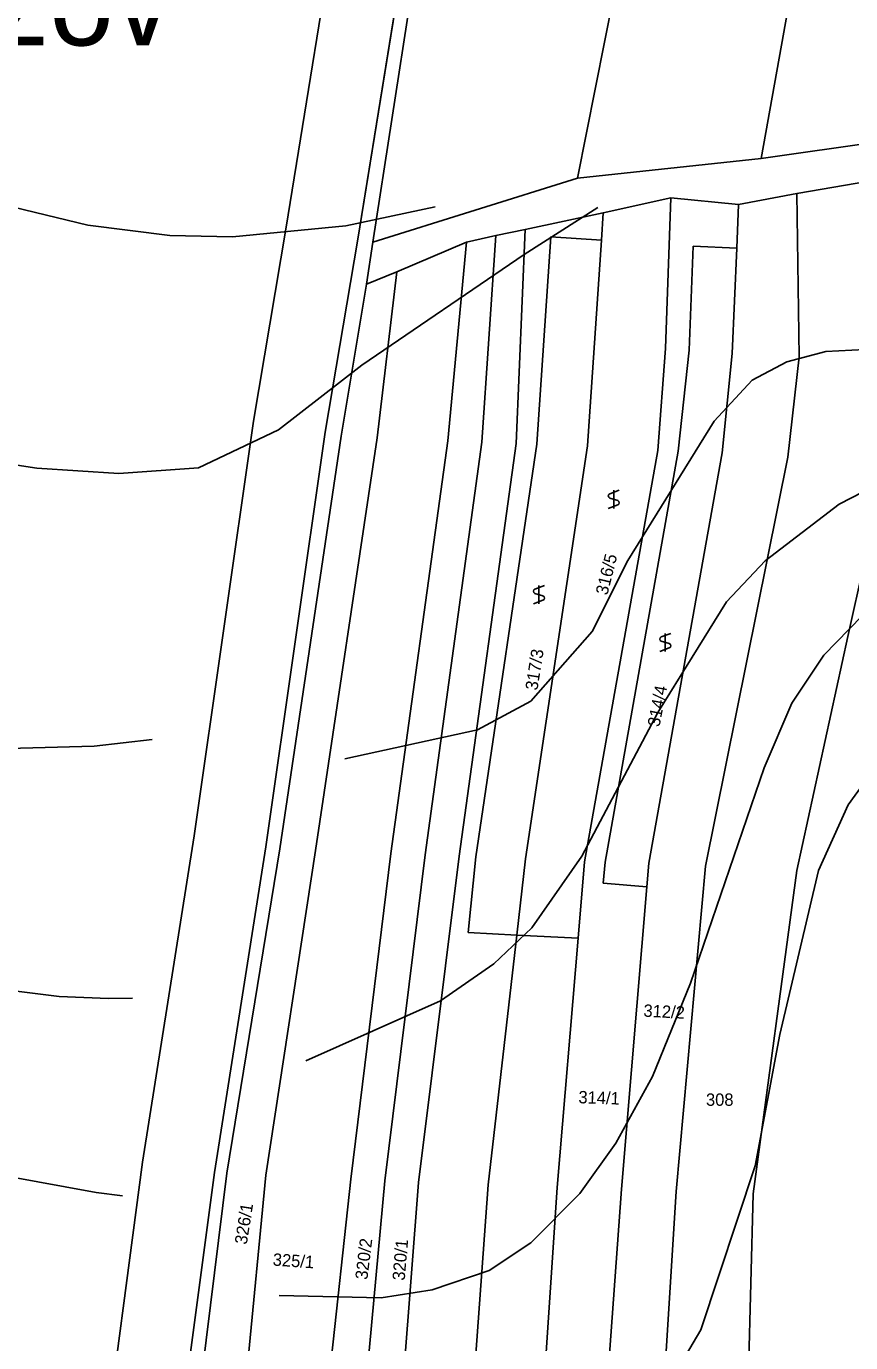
# Model space of a CAD drawing. Extents: x -555860 to -552701, y -1187050 to -1182291.
# Drawn here: x -555043.2 to -554929.7, y -1184341.2 to -1184160.1 of the extents above; entities that cross this region are included whole.
import ezdxf

# ---------------------------------------------------------------- set-up
doc = ezdxf.new("R2010")
doc.units = 0
for name, color, linetype in [('LEG_2b', 7, 'Continuous'), ('Level 25', 7, 'Continuous'), ('Level 28', 7, 'Continuous'), ('Level 30', 7, 'Continuous'), ('Level 40', 7, 'Continuous'), ('Level 41', 7, 'Continuous'), ('navrh_BV', 7, 'Continuous'), ('Polygon budovy', 7, 'Continuous')]:
    doc.layers.add(name, color=color, linetype=linetype)

msp = doc.modelspace()

# ---------------------------------------------------------------- linework, layer by layer
at = {"layer": 'Level 25'}
for p, q in [((-554961.54, -1184223.91), (-554962.84, -1184224.39)), ((-554962.29, -1184223.91), (-554962.29, -1184226.41)), ((-554963.04, -1184226.41), (-554961.74, -1184225.92)), ((-554962.84, -1184224.99), (-554961.74, -1184225.32)), ((-554971.84, -1184237.03), (-554973.14, -1184237.51)), ((-554972.59, -1184237.03), (-554972.59, -1184239.53)), ((-554973.14, -1184238.11), (-554972.04, -1184238.44)), ((-554973.34, -1184239.53), (-554972.04, -1184239.04)), ((-554954.44, -1184243.6), (-554955.74, -1184244.07)), ((-554955.19, -1184243.6), (-554955.19, -1184246.1)), ((-554955.94, -1184246.1), (-554954.64, -1184245.61)), ((-554955.74, -1184244.68), (-554954.64, -1184245.01))]:
    msp.add_line(p, q, dxfattribs=at)
for centre, start, end in [((-554962.71, -1184224.69), 113.579, 246.421), ((-554961.87, -1184225.62), 293.574, 66.426), ((-554973.01, -1184237.81), 113.579, 246.421), ((-554972.17, -1184238.74), 293.574, 66.426), ((-554955.61, -1184244.38), 113.579, 246.421), ((-554954.77, -1184245.31), 293.574, 66.426)]:
    msp.add_arc(centre, 0.329, start, end, dxfattribs=at)
at = {"layer": 'Level 28'}
msp.add_lwpolyline([(-555015.32, -1184519.62), (-555021.51, -1184466.21), (-555024.33, -1184409.14), (-555022.95, -1184360.44), (-555017.27, -1184317.79), (-555010.19, -1184272.95), (-555002.02, -1184215.93), (-554997.53, -1184189.35), (-554981.81, -1184092.43), (-554978.81, -1184069.43), (-554978.7, -1184068.23), (-554974.97, -1184028.67), (-554971.89, -1183991.64), (-554970.68, -1183959.95), (-554969.62, -1183950.63), (-554970.74, -1183944.48), (-554976.4, -1183875.26), (-554989.16, -1183790.18), (-554998.38, -1183762.03)], dxfattribs=at)
at = {"layer": 'Level 30'}
for points in [[(-555015.32, -1184519.62), (-555021.51, -1184466.21), (-555024.33, -1184409.14), (-555022.95, -1184360.44), (-555017.27, -1184317.79), (-555010.19, -1184272.95), (-555002.02, -1184215.93), (-554997.53, -1184189.35), (-554981.81, -1184092.43), (-554978.81, -1184069.43), (-554978.7, -1184068.23), (-554974.97, -1184028.67), (-554971.89, -1183991.64), (-554970.68, -1183959.95), (-554969.62, -1183950.63), (-554970.74, -1183944.48), (-554976.4, -1183875.26), (-554989.16, -1183790.18), (-554998.38, -1183762.03)], [(-555007.78, -1183765.47), (-554998.93, -1183792.49), (-554986.34, -1183876.41), (-554980.67, -1183945.79), (-554979.72, -1183950.97), (-554980.66, -1183959.19), (-554981.87, -1183991.03), (-554984.93, -1184027.79), (-554988.66, -1184067.3), (-554988.75, -1184068.33), (-554991.71, -1184090.98), (-555007.4, -1184187.72), (-555011.9, -1184214.39), (-555020.08, -1184271.46), (-555027.17, -1184316.35), (-555032.93, -1184359.64), (-555034.34, -1184409.25), (-555031.48, -1184467.03), (-555025.18, -1184521.37)]]:
    msp.add_lwpolyline(points, dxfattribs=at)
at = {"layer": 'Level 40'}
for points in [[(-554927.73, -1184204.53), (-554933.09, -1184204.81), (-554938.45, -1184206.22), (-554943.25, -1184208.76), (-554948.47, -1184214.4), (-554960.33, -1184233.59), (-554965.26, -1184243.32), (-554973.73, -1184252.93), (-554981.07, -1184256.88), (-554999.3, -1184260.87)], [(-555077.2, -1184254.96), (-555070.54, -1184256.74), (-555050.78, -1184259.56), (-555033.85, -1184259.14), (-555025.86, -1184258.2)]]:
    msp.add_lwpolyline(points, dxfattribs=at)
at = {"layer": 'Level 41'}
for points in [[(-555049.37, -1184183.92), (-555034.7, -1184187.45), (-555023.41, -1184188.86), (-555014.78, -1184189.06), (-554999.2, -1184187.54), (-554986.86, -1184184.89)], [(-554964.49, -1184185.02), (-554974.61, -1184191.49), (-554996.96, -1184206.7), (-555008.45, -1184215.61), (-555019.47, -1184220.84), (-555030.46, -1184221.6), (-555041.75, -1184220.89), (-555050.78, -1184219.48)], [(-554926.32, -1184223.29), (-554931.26, -1184225.83), (-554941.42, -1184233.6), (-554946.78, -1184239.24), (-554956.23, -1184254.48), (-554966.68, -1184274.24), (-554973.59, -1184284.12), (-554978.81, -1184289.05), (-554986.15, -1184294.14), (-555004.68, -1184302.41)], [(-555008.38, -1184334.71), (-554994.33, -1184335.04), (-554987.28, -1184333.93), (-554979.44, -1184331.27), (-554973.73, -1184327.44), (-554966.96, -1184320.67), (-554962.02, -1184313.75), (-554956.94, -1184304.58), (-554951.72, -1184291.74), (-554941.56, -1184262.1), (-554937.75, -1184253.21), (-554933.37, -1184246.58), (-554926.32, -1184239.38)], [(-554925.19, -1184260.55), (-554929.99, -1184267.18), (-554934.08, -1184276.21), (-554939.44, -1184298.79), (-554942.83, -1184316.85), (-554950.31, -1184339.43), (-554956.94, -1184350.72)], [(-555028.54, -1184293.78), (-555031.87, -1184293.85), (-555038.65, -1184293.57), (-555077.03, -1184288.77)], [(-555086.06, -1184310.93), (-555033.57, -1184320.52), (-555029.95, -1184320.97)]]:
    msp.add_lwpolyline(points, dxfattribs=at)
at = {"layer": 'navrh_BV'}
for p, q in [((-554997.53, -1184189.35), (-554981.81, -1184092.43)), ((-554995.48, -1184189.77), (-554980.39, -1184092.67)), ((-554967.28, -1184180.99), (-554956.67, -1184127.29)), ((-554942.01, -1184178.26), (-554933.16, -1184129.21)), ((-554919.07, -1184175.03), (-554942.01, -1184178.26)), ((-554942.01, -1184178.26), (-554967.28, -1184180.99)), ((-554923.4, -1184180.72), (-554937.1, -1184183.07)), ((-554967.28, -1184180.99), (-554995.48, -1184189.77)), ((-554954.41, -1184183.68), (-554963.73, -1184185.72)), ((-554955.15, -1184204.41), (-554954.41, -1184183.68)), ((-554945.1, -1184184.59), (-554954.41, -1184183.68)), ((-554937.1, -1184183.07), (-554945.1, -1184184.59)), ((-554937.1, -1184183.07), (-554936.74, -1184205.54)), ((-554963.73, -1184185.72), (-554974.47, -1184188.03)), ((-554963.73, -1184185.72), (-554963.99, -1184189.51)), ((-554945.1, -1184184.59), (-554945.35, -1184190.58)), ((-554974.47, -1184188.03), (-554978.55, -1184188.87)), ((-554974.47, -1184188.03), (-554975.73, -1184217.49)), ((-555002.02, -1184215.93), (-554997.53, -1184189.35)), ((-554996.33, -1184195.56), (-554995.48, -1184189.77)), ((-554982.55, -1184189.76), (-554992.16, -1184193.84)), ((-554982.55, -1184189.76), (-554985.16, -1184217.1)), ((-554978.55, -1184188.87), (-554982.55, -1184189.76)), ((-554980.45, -1184217.31), (-554978.55, -1184188.87)), ((-554972.9, -1184217.57), (-554970.97, -1184189.04)), ((-554970.97, -1184189.04), (-554963.99, -1184189.51)), ((-554963.99, -1184189.51), (-554965.91, -1184217.78)), ((-554951.92, -1184204.64), (-554951.35, -1184190.33)), ((-554951.35, -1184190.33), (-554945.35, -1184190.58)), ((-554945.35, -1184190.58), (-554945.96, -1184205.07)), ((-554992.16, -1184193.84), (-554996.33, -1184195.56)), ((-554994.85, -1184216.68), (-554992.16, -1184193.84)), ((-554996.33, -1184195.56), (-554999.82, -1184216.47)), ((-554956.24, -1184218.43), (-554955.15, -1184204.41)), ((-554953.42, -1184218.54), (-554951.92, -1184204.64)), ((-554945.96, -1184205.07), (-554947.38, -1184218.77)), ((-554936.74, -1184205.54), (-554938.31, -1184219.36)), ((-555010.19, -1184272.95), (-555002.02, -1184215.93)), ((-554999.82, -1184216.47), (-555008.27, -1184273.24)), ((-555003.38, -1184273.45), (-554994.85, -1184216.68)), ((-554985.16, -1184217.1), (-554992.99, -1184273.87)), ((-554988.28, -1184274.06), (-554980.45, -1184217.31)), ((-554975.73, -1184217.49), (-554983.59, -1184274.25)), ((-554981.29, -1184274.35), (-554972.9, -1184217.57)), ((-554965.91, -1184217.78), (-554974.45, -1184274.63)), ((-554966.31, -1184275.04), (-554956.24, -1184218.43)), ((-554963.47, -1184275.09), (-554953.42, -1184218.54)), ((-554947.38, -1184218.77), (-554957.48, -1184275.22)), ((-554938.31, -1184219.36), (-554949.65, -1184275.63)), ((-554930.04, -1184244.04), (-554924.7, -1184219.85)), ((-554937.09, -1184276.22), (-554930.04, -1184244.04)), ((-555017.27, -1184317.79), (-555010.19, -1184272.95)), ((-555008.27, -1184273.24), (-555015.55, -1184317.88)), ((-555010.18, -1184318.12), (-555003.38, -1184273.45)), ((-554992.99, -1184273.87), (-554998.49, -1184318.69)), ((-554993.8, -1184318.94), (-554988.28, -1184274.06)), ((-554983.59, -1184274.25), (-554989.18, -1184319.15)), ((-554982.34, -1184284.76), (-554981.29, -1184274.35)), ((-554974.45, -1184274.63), (-554975.65, -1184285.11)), ((-554967.19, -1184285.55), (-554966.31, -1184275.04)), ((-554963.73, -1184277.95), (-554963.47, -1184275.09)), ((-554957.48, -1184275.22), (-554957.75, -1184278.45)), ((-554949.65, -1184275.63), (-554953.71, -1184320.39)), ((-554943.07, -1184320.7), (-554937.09, -1184276.22)), ((-554957.75, -1184278.45), (-554963.73, -1184277.95)), ((-554957.75, -1184278.45), (-554961.23, -1184320.08)), ((-554975.65, -1184285.11), (-554982.34, -1184284.76)), ((-554979.57, -1184319.46), (-554975.65, -1184285.11)), ((-554975.65, -1184285.11), (-554967.19, -1184285.55)), ((-554970.06, -1184319.85), (-554967.19, -1184285.55)), ((-555022.95, -1184360.44), (-555017.27, -1184317.79)), ((-555015.55, -1184317.88), (-555020.93, -1184360.76)), ((-555014.34, -1184361.07), (-555010.18, -1184318.12)), ((-554998.49, -1184318.69), (-555003.18, -1184361.4)), ((-554997.79, -1184361.65), (-554993.8, -1184318.94)), ((-554989.18, -1184319.15), (-554992.5, -1184361.76)), ((-554982.7, -1184362.13), (-554979.57, -1184319.46)), ((-554972.96, -1184362.65), (-554970.06, -1184319.85)), ((-554961.23, -1184320.08), (-554964.31, -1184362.94)), ((-554953.71, -1184320.39), (-554956.39, -1184363.26)), ((-554944.23, -1184363.88), (-554943.07, -1184320.7))]:
    msp.add_line(p, q, dxfattribs=at)

# ---------------------------------------------------------------- texts
at = {"layer": 'LEG_2b'}
for s, rotation, p in [('316/5', 76, (-554963.17, -1184238.43)), ('317/3', 81, (-554972.81, -1184251.52)), ('314/4', 79, (-554956, -1184256.54)), ('312/2', 357, (-554958.23, -1184296.33)), ('314/1', 358, (-554967.18, -1184308.24)), ('326/1', 81, (-555012.83, -1184327.76)), ('320/2', 83, (-554996.22, -1184332.59)), ('320/1', 85, (-554991.09, -1184332.7)), ('325/1', 356, (-555009.29, -1184330.57))]:
    msp.add_text(s, height=1.7, rotation=rotation, dxfattribs=at).set_placement(p)
msp.add_text('308', height=1.7, dxfattribs=at).set_placement((-554949.59, -1184308.6))
at = {"layer": 'Polygon budovy'}
msp.add_text('k.ú. Ježov', height=12, dxfattribs=at).set_placement((-555095.32, -1184162.7))

doc.saveas('drawing.dxf')
